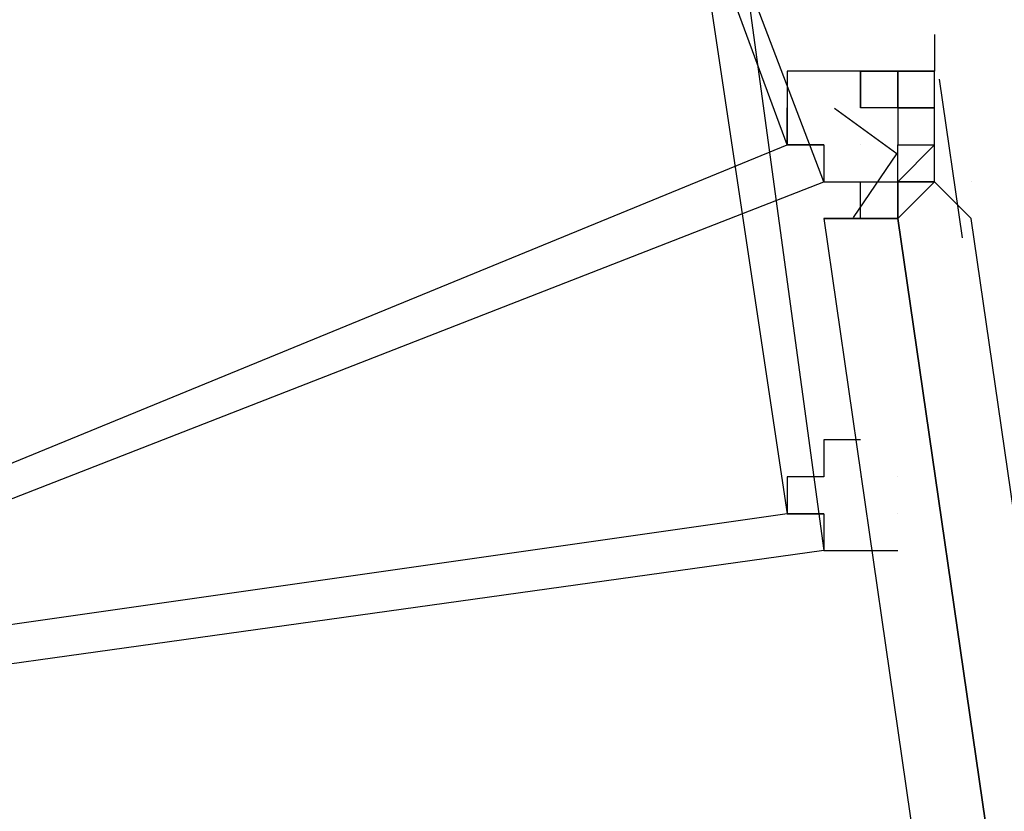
# Model space of a CAD drawing. Header units: feet. Extents: x -79 to 198, y -22 to 181.
# Tile 444 of 656: x 123.109 to 123.465, y 49.564 to 49.85. Entities that reach past the tile are written whole.
import ezdxf

# ---------------------------------------------------------------- set-up
doc = ezdxf.new("R2010")
doc.units = ezdxf.units.FT
doc.layers.add('A-LINEA', color=7, linetype='CONTINUOUS')

msp = doc.modelspace()

# ---------------------------------------------------------------- linework, layer by layer
at = {"layer": 'A-LINEA'}
for p, q in [((123.44, 49.8444), (123.44, 49.8444)), ((123.44, 49.8444), (123.44, 49.8444)), ((123.44, 49.8444), (123.44, 49.8444)), ((123.44, 49.8444), (123.44, 49.8311)), ((123.44, 49.8444), (123.44, 49.8444)), ((123.44, 49.8444), (123.44, 49.8444)), ((123.44, 49.8444), (123.44, 49.8444)), ((123.44, 49.8444), (123.44, 49.8311)), ((123.4, 49.8311), (123.4, 49.8311)), ((123.4, 49.8311), (123.4, 49.8311)), ((123.4, 49.8311), (123.4, 49.8311)), ((123.4, 49.8311), (123.4, 49.8311)), ((123.4133, 49.8311), (123.4, 49.8311)), ((123.4, 49.8311), (123.4, 49.8311)), ((123.4, 49.8311), (123.4, 49.8311)), ((123.4, 49.8311), (123.4, 49.8311)), ((123.4, 49.8311), (123.4, 49.8311)), ((123.4, 49.8311), (123.4, 49.8311)), ((123.4, 49.8311), (123.4, 49.8311)), ((123.4133, 49.8311), (123.4, 49.8311)), ((123.4, 49.8311), (123.4, 49.8311)), ((123.4, 49.8311), (123.4, 49.8311)), ((123.4133, 49.8311), (123.4133, 49.8311)), ((123.4133, 49.8311), (123.4133, 49.8311)), ((123.4133, 49.8311), (123.4133, 49.8311)), ((123.4133, 49.8311), (123.4133, 49.8311)), ((123.4133, 49.8311), (123.4133, 49.8311)), ((123.4133, 49.8311), (123.4267, 49.8311)), ((123.4133, 49.8311), (123.4133, 49.8311)), ((123.4133, 49.8311), (123.4267, 49.8311)), ((123.4133, 49.8178), (123.4133, 49.8311)), ((123.4133, 49.8178), (123.4133, 49.8311)), ((123.4133, 49.8311), (123.4133, 49.8311)), ((123.4267, 49.8311), (123.4133, 49.8311)), ((123.4267, 49.8311), (123.4133, 49.8311)), ((123.4133, 49.8311), (123.4133, 49.8311)), ((123.4133, 49.8311), (123.4133, 49.8311)), ((123.4267, 49.8311), (123.4133, 49.8311)), ((123.4267, 49.8311), (123.4133, 49.8311)), ((123.4133, 49.8178), (123.4133, 49.8311)), ((123.4133, 49.8311), (123.4133, 49.8178)), ((123.4133, 49.8311), (123.4133, 49.8311)), ((123.4133, 49.8311), (123.4133, 49.8311)), ((123.4133, 49.8311), (123.4133, 49.8311)), ((123.4133, 49.8311), (123.4133, 49.8311)), ((123.4133, 49.8311), (123.4133, 49.8311)), ((123.4133, 49.8311), (123.4267, 49.8311)), ((123.4133, 49.8311), (123.4133, 49.8311)), ((123.4133, 49.8311), (123.4267, 49.8311)), ((123.4133, 49.8178), (123.4133, 49.8311)), ((123.4133, 49.8178), (123.4133, 49.8311)), ((123.4133, 49.8311), (123.4133, 49.8311)), ((123.4267, 49.8311), (123.4133, 49.8311)), ((123.4267, 49.8311), (123.4133, 49.8311)), ((123.4133, 49.8311), (123.4133, 49.8311)), ((123.4133, 49.8311), (123.4133, 49.8311)), ((123.4267, 49.8311), (123.4133, 49.8311)), ((123.4267, 49.8311), (123.4133, 49.8311)), ((123.4133, 49.8178), (123.4133, 49.8311)), ((123.4133, 49.8311), (123.4133, 49.8178)), ((123.4267, 49.8311), (123.4267, 49.8311)), ((123.4267, 49.8311), (123.4267, 49.8311)), ((123.4267, 49.8311), (123.4267, 49.8311)), ((123.4267, 49.8311), (123.4267, 49.8311)), ((123.4267, 49.8311), (123.4267, 49.8311)), ((123.4267, 49.8311), (123.4267, 49.8311)), ((123.4267, 49.8311), (123.4267, 49.8311)), ((123.4267, 49.8311), (123.4267, 49.8311)), ((123.4267, 49.8311), (123.4267, 49.8311)), ((123.4267, 49.8311), (123.4267, 49.8311)), ((123.4267, 49.8311), (123.4267, 49.8311)), ((123.4267, 49.8311), (123.4267, 49.8311)), ((123.44, 49.8311), (123.4267, 49.8311)), ((123.4267, 49.8311), (123.4267, 49.8311)), ((123.4267, 49.8311), (123.4267, 49.8311)), ((123.4267, 49.8311), (123.4267, 49.8311)), ((123.44, 49.8311), (123.4267, 49.8311)), ((123.4267, 49.8311), (123.4267, 49.8311)), ((123.4267, 49.8311), (123.4267, 49.8311)), ((123.4267, 49.8311), (123.4267, 49.8311)), ((123.4267, 49.8311), (123.4267, 49.8311)), ((123.4267, 49.8311), (123.4267, 49.8311)), ((123.4267, 49.8311), (123.4267, 49.8311)), ((123.4267, 49.8311), (123.4267, 49.8311)), ((123.4267, 49.8311), (123.4267, 49.8311)), ((123.4267, 49.8311), (123.4267, 49.8311)), ((123.4267, 49.8311), (123.4267, 49.8311)), ((123.4267, 49.8311), (123.4267, 49.8311)), ((123.4267, 49.8311), (123.4267, 49.8311)), ((123.4267, 49.8311), (123.4267, 49.8311)), ((123.4267, 49.8311), (123.4267, 49.8311)), ((123.44, 49.8311), (123.4267, 49.8311)), ((123.4267, 49.8311), (123.4267, 49.8311)), ((123.4267, 49.8311), (123.4267, 49.8311)), ((123.4267, 49.8311), (123.4267, 49.8311)), ((123.44, 49.8311), (123.4267, 49.8311)), ((123.4267, 49.8311), (123.4267, 49.8311)), ((123.4267, 49.8311), (123.4267, 49.8311)), ((123.44, 49.8311), (123.44, 49.8311)), ((123.44, 49.8178), (123.44, 49.8311)), ((123.44, 49.8311), (123.44, 49.8311)), ((123.44, 49.8311), (123.44, 49.8311)), ((123.44, 49.8311), (123.44, 49.8311)), ((123.44, 49.8311), (123.44, 49.8311)), ((123.44, 49.8311), (123.44, 49.8311)), ((123.44, 49.8311), (123.44, 49.8311)), ((123.44, 49.8311), (123.44, 49.8311)), ((123.44, 49.8311), (123.44, 49.8311)), ((123.44, 49.8311), (123.44, 49.8311)), ((123.44, 49.8311), (123.44, 49.8311)), ((123.44, 49.8311), (123.44, 49.8311)), ((123.44, 49.8311), (123.44, 49.8311)), ((123.44, 49.8311), (123.44, 49.8311)), ((123.44, 49.8311), (123.44, 49.8311)), ((123.44, 49.8311), (123.44, 49.8311)), ((123.44, 49.8311), (123.44, 49.8311)), ((123.44, 49.8178), (123.44, 49.8311)), ((123.44, 49.8311), (123.44, 49.8311)), ((123.44, 49.8311), (123.44, 49.8311)), ((123.44, 49.8311), (123.44, 49.8311)), ((123.44, 49.8311), (123.44, 49.8311)), ((123.44, 49.8311), (123.44, 49.8311)), ((123.44, 49.8311), (123.44, 49.8311)), ((123.44, 49.8311), (123.44, 49.8311)), ((123.44, 49.8311), (123.44, 49.8311)), ((123.44, 49.8311), (123.44, 49.8311)), ((123.44, 49.8311), (123.44, 49.8311)), ((123.44, 49.8311), (123.44, 49.8311)), ((123.44, 49.8311), (123.44, 49.8311)), ((123.44, 49.8311), (123.44, 49.8311)), ((123.44, 49.8311), (123.44, 49.8311)), ((123.44, 49.8311), (123.44, 49.8311)), ((123.4417, 49.8282), (123.45, 49.7708)), ((123.4417, 49.8282), (123.45, 49.7708)), ((123.4133, 49.8178), (123.4133, 49.8178)), ((123.4133, 49.8178), (123.4133, 49.8178)), ((123.4133, 49.8178), (123.4133, 49.8178)), ((123.4133, 49.8178), (123.4133, 49.8178)), ((123.4133, 49.8178), (123.4133, 49.8178)), ((123.4133, 49.8178), (123.4133, 49.8178)), ((123.4133, 49.8178), (123.4133, 49.8178)), ((123.4133, 49.8178), (123.4133, 49.8178)), ((123.4133, 49.8178), (123.4133, 49.8178)), ((123.4133, 49.8178), (123.4133, 49.8178)), ((123.4267, 49.8178), (123.4133, 49.8178)), ((123.4133, 49.8178), (123.4133, 49.8178)), ((123.4133, 49.8178), (123.4133, 49.8178)), ((123.4133, 49.8178), (123.4133, 49.8178)), ((123.4133, 49.8178), (123.4133, 49.8178)), ((123.4133, 49.8178), (123.4133, 49.8178)), ((123.4133, 49.8178), (123.4133, 49.8178)), ((123.4133, 49.8178), (123.4133, 49.8178)), ((123.4133, 49.8178), (123.4133, 49.8178)), ((123.4133, 49.8178), (123.4133, 49.8178)), ((123.4133, 49.8178), (123.4133, 49.8178)), ((123.4133, 49.8178), (123.4133, 49.8178)), ((123.4133, 49.8178), (123.4133, 49.8178)), ((123.4133, 49.8178), (123.4133, 49.8178)), ((123.4133, 49.8178), (123.4133, 49.8178)), ((123.4133, 49.8178), (123.4133, 49.8178)), ((123.4267, 49.8178), (123.4133, 49.8178)), ((123.4133, 49.8178), (123.4133, 49.8178)), ((123.4133, 49.8178), (123.4133, 49.8178)), ((123.4133, 49.8178), (123.4133, 49.8178)), ((123.4133, 49.8178), (123.4133, 49.8178)), ((123.4133, 49.8178), (123.4133, 49.8178)), ((123.4267, 49.8178), (123.4267, 49.8178)), ((123.4267, 49.8178), (123.4267, 49.8178)), ((123.4267, 49.8178), (123.4267, 49.8178)), ((123.4267, 49.8178), (123.4267, 49.8178)), ((123.4267, 49.8178), (123.4267, 49.8178)), ((123.4267, 49.8178), (123.44, 49.8178)), ((123.4267, 49.8178), (123.4267, 49.8178)), ((123.4267, 49.8178), (123.4267, 49.8178)), ((123.4267, 49.8178), (123.4267, 49.8178)), ((123.4267, 49.8178), (123.4267, 49.8178)), ((123.4267, 49.8178), (123.4267, 49.8178)), ((123.4267, 49.8178), (123.4267, 49.8178)), ((123.4267, 49.8178), (123.4267, 49.8178)), ((123.4267, 49.8178), (123.4267, 49.8178)), ((123.4267, 49.8178), (123.4267, 49.8178)), ((123.4267, 49.8178), (123.4267, 49.8178)), ((123.4267, 49.8178), (123.4267, 49.8178)), ((123.4267, 49.8178), (123.4267, 49.8178)), ((123.4267, 49.8178), (123.4267, 49.8178)), ((123.4267, 49.8178), (123.4267, 49.8178)), ((123.4267, 49.8178), (123.44, 49.8178)), ((123.44, 49.8178), (123.4267, 49.8178)), ((123.4267, 49.8178), (123.44, 49.8178)), ((123.44, 49.8178), (123.4267, 49.8178)), ((123.4267, 49.8178), (123.4267, 49.8178)), ((123.4267, 49.8178), (123.4267, 49.8044)), ((123.4267, 49.8178), (123.4267, 49.8044)), ((123.4267, 49.8178), (123.4267, 49.8178)), ((123.4267, 49.8178), (123.4267, 49.8178)), ((123.4267, 49.8178), (123.4267, 49.8178)), ((123.4267, 49.8178), (123.4267, 49.8178)), ((123.4267, 49.8178), (123.4267, 49.8178)), ((123.4267, 49.8178), (123.44, 49.8178)), ((123.4267, 49.8178), (123.4267, 49.8178)), ((123.4267, 49.8178), (123.4267, 49.8178)), ((123.4267, 49.8178), (123.4267, 49.8178)), ((123.4267, 49.8178), (123.4267, 49.8178)), ((123.4267, 49.8178), (123.4267, 49.8178)), ((123.4267, 49.8178), (123.4267, 49.8178)), ((123.4267, 49.8178), (123.4267, 49.8178)), ((123.4267, 49.8178), (123.4267, 49.8178)), ((123.4267, 49.8178), (123.4267, 49.8178)), ((123.4267, 49.8178), (123.4267, 49.8178)), ((123.4267, 49.8178), (123.4267, 49.8178)), ((123.4267, 49.8178), (123.4267, 49.8178)), ((123.4267, 49.8178), (123.4267, 49.8178)), ((123.4267, 49.8178), (123.4267, 49.8178)), ((123.4267, 49.8178), (123.44, 49.8178)), ((123.44, 49.8178), (123.4267, 49.8178)), ((123.4267, 49.8178), (123.44, 49.8178)), ((123.44, 49.8178), (123.4267, 49.8178)), ((123.4267, 49.8178), (123.4267, 49.8178)), ((123.4267, 49.8178), (123.4267, 49.8044)), ((123.4267, 49.8178), (123.4267, 49.8044)), ((123.44, 49.8178), (123.44, 49.8178)), ((123.44, 49.8178), (123.44, 49.8178)), ((123.44, 49.8178), (123.44, 49.8178)), ((123.44, 49.8178), (123.44, 49.8178)), ((123.44, 49.8044), (123.44, 49.8178)), ((123.44, 49.8178), (123.44, 49.8178)), ((123.44, 49.8178), (123.44, 49.8178)), ((123.44, 49.8178), (123.44, 49.8178)), ((123.44, 49.8178), (123.44, 49.8178)), ((123.44, 49.8178), (123.44, 49.8178)), ((123.44, 49.8178), (123.44, 49.8178)), ((123.44, 49.8178), (123.44, 49.8178)), ((123.44, 49.8178), (123.44, 49.8178)), ((123.44, 49.8178), (123.44, 49.8178)), ((123.44, 49.8178), (123.44, 49.8178)), ((123.44, 49.8178), (123.44, 49.8178)), ((123.44, 49.8178), (123.44, 49.8178)), ((123.44, 49.8178), (123.44, 49.8178)), ((123.44, 49.8178), (123.44, 49.8178)), ((123.44, 49.8178), (123.44, 49.8178)), ((123.44, 49.8178), (123.44, 49.8178)), ((123.44, 49.8178), (123.44, 49.8178)), ((123.44, 49.8178), (123.44, 49.8178)), ((123.44, 49.8178), (123.44, 49.8178)), ((123.44, 49.8178), (123.44, 49.8178)), ((123.44, 49.8178), (123.44, 49.8178)), ((123.44, 49.8178), (123.44, 49.8178)), ((123.44, 49.8044), (123.44, 49.8178)), ((123.44, 49.8178), (123.44, 49.8178)), ((123.44, 49.8178), (123.44, 49.8178)), ((123.44, 49.8178), (123.44, 49.8178)), ((123.44, 49.8178), (123.44, 49.8178)), ((123.44, 49.8178), (123.44, 49.8178)), ((123.44, 49.8178), (123.44, 49.8178)), ((123.44, 49.8178), (123.44, 49.8178)), ((123.44, 49.8178), (123.44, 49.8178)), ((123.44, 49.8178), (123.44, 49.8178)), ((123.44, 49.8178), (123.44, 49.8178)), ((123.44, 49.8178), (123.44, 49.8178)), ((123.44, 49.8178), (123.44, 49.8178)), ((123.44, 49.8178), (123.44, 49.8178)), ((123.44, 49.8178), (123.44, 49.8178)), ((123.44, 49.8178), (123.44, 49.8178)), ((123.44, 49.8178), (123.44, 49.8178)), ((123.44, 49.8178), (123.44, 49.8178)), ((123.44, 49.8178), (123.44, 49.8178)), ((123.4133, 49.8044), (123.4133, 49.8044)), ((123.4133, 49.8044), (123.4133, 49.8044)), ((123.4267, 49.8044), (123.4267, 49.8044)), ((123.4267, 49.8044), (123.4267, 49.8044)), ((123.4267, 49.8044), (123.4267, 49.8044)), ((123.4267, 49.8044), (123.44, 49.8044)), ((123.4267, 49.8044), (123.4267, 49.8044)), ((123.4267, 49.7911), (123.4267, 49.8044)), ((123.4267, 49.8044), (123.4267, 49.8044)), ((123.4267, 49.8044), (123.4267, 49.8044)), ((123.4267, 49.7911), (123.4267, 49.8044)), ((123.4267, 49.8044), (123.4267, 49.8044)), ((123.4267, 49.8044), (123.4267, 49.8044)), ((123.4267, 49.8044), (123.4267, 49.8044)), ((123.4267, 49.8044), (123.4267, 49.8044)), ((123.4267, 49.7911), (123.4267, 49.8044)), ((123.4267, 49.7911), (123.44, 49.8044)), ((123.4267, 49.8044), (123.4267, 49.8044)), ((123.4267, 49.8044), (123.4267, 49.8044)), ((123.4267, 49.7911), (123.4267, 49.8044)), ((123.4267, 49.8044), (123.4267, 49.8044)), ((123.4267, 49.8044), (123.4267, 49.8044)), ((123.4267, 49.8044), (123.4267, 49.8044)), ((123.4267, 49.8044), (123.4267, 49.8044)), ((123.4267, 49.8044), (123.4267, 49.8044)), ((123.4267, 49.8044), (123.4267, 49.8044)), ((123.4267, 49.8044), (123.4267, 49.8044)), ((123.4267, 49.8044), (123.4267, 49.8044)), ((123.4267, 49.8044), (123.4267, 49.8044)), ((123.4267, 49.8044), (123.4267, 49.8044)), ((123.4267, 49.8044), (123.4267, 49.8044)), ((123.4267, 49.8044), (123.4267, 49.8044)), ((123.4267, 49.8044), (123.4267, 49.8044)), ((123.4267, 49.8044), (123.4267, 49.8044)), ((123.4267, 49.8044), (123.4267, 49.8044)), ((123.4267, 49.8044), (123.4267, 49.8044)), ((123.4267, 49.8044), (123.4267, 49.8044)), ((123.4267, 49.8044), (123.4267, 49.8044)), ((123.4267, 49.8044), (123.44, 49.8044)), ((123.4267, 49.8044), (123.4267, 49.8044)), ((123.4267, 49.7911), (123.4267, 49.8044)), ((123.4267, 49.8044), (123.4267, 49.8044)), ((123.4267, 49.8044), (123.4267, 49.8044)), ((123.4267, 49.7911), (123.4267, 49.8044)), ((123.4267, 49.8044), (123.4267, 49.8044)), ((123.4267, 49.8044), (123.4267, 49.8044)), ((123.4267, 49.8044), (123.4267, 49.8044)), ((123.4267, 49.8044), (123.4267, 49.8044)), ((123.4267, 49.7911), (123.4267, 49.8044)), ((123.4267, 49.7911), (123.44, 49.8044)), ((123.4267, 49.8044), (123.4267, 49.8044)), ((123.4267, 49.8044), (123.4267, 49.8044)), ((123.4267, 49.7911), (123.4267, 49.8044)), ((123.4267, 49.8044), (123.4267, 49.8044)), ((123.4267, 49.8044), (123.4267, 49.8044)), ((123.4267, 49.8044), (123.4267, 49.8044)), ((123.4267, 49.8044), (123.4267, 49.8044)), ((123.4267, 49.8044), (123.4267, 49.8044)), ((123.4267, 49.8044), (123.4267, 49.8044)), ((123.4267, 49.8044), (123.4267, 49.8044)), ((123.4267, 49.8044), (123.4267, 49.8044)), ((123.4267, 49.8044), (123.4267, 49.8044)), ((123.4267, 49.8044), (123.4267, 49.8044)), ((123.4267, 49.8044), (123.4267, 49.8044)), ((123.4267, 49.8044), (123.4267, 49.8044)), ((123.4267, 49.8044), (123.4267, 49.8044)), ((123.4267, 49.8044), (123.4267, 49.8044)), ((123.4267, 49.8044), (123.4267, 49.8044)), ((123.44, 49.8044), (123.44, 49.8044)), ((123.44, 49.8044), (123.44, 49.8044)), ((123.44, 49.8044), (123.44, 49.8044)), ((123.44, 49.8044), (123.44, 49.8044)), ((123.44, 49.8044), (123.44, 49.8044)), ((123.44, 49.8044), (123.44, 49.8044)), ((123.44, 49.8044), (123.44, 49.8044)), ((123.44, 49.8044), (123.44, 49.8044)), ((123.44, 49.8044), (123.44, 49.8044)), ((123.44, 49.7911), (123.44, 49.8044)), ((123.44, 49.8044), (123.44, 49.8044)), ((123.44, 49.8044), (123.44, 49.8044)), ((123.44, 49.8044), (123.44, 49.8044)), ((123.44, 49.8044), (123.44, 49.8044)), ((123.44, 49.8044), (123.44, 49.8044)), ((123.44, 49.8044), (123.44, 49.8044)), ((123.44, 49.8044), (123.44, 49.8044)), ((123.44, 49.8044), (123.44, 49.8044)), ((123.44, 49.8044), (123.44, 49.8044)), ((123.44, 49.8044), (123.44, 49.8044)), ((123.44, 49.7911), (123.44, 49.8044)), ((123.44, 49.8044), (123.44, 49.8044)), ((123.4133, 49.7911), (123.4267, 49.7911)), ((123.4133, 49.7911), (123.4133, 49.7911)), ((123.4133, 49.7911), (123.4133, 49.7911)), ((123.4133, 49.7911), (123.4267, 49.7911)), ((123.4133, 49.7911), (123.4133, 49.7911)), ((123.4133, 49.7911), (123.4133, 49.7911)), ((123.4133, 49.7778), (123.4133, 49.7911)), ((123.4133, 49.7911), (123.4133, 49.7911)), ((123.4133, 49.7911), (123.4133, 49.7911)), ((123.4133, 49.7778), (123.4133, 49.7911)), ((123.4133, 49.7911), (123.4133, 49.7911)), ((123.4133, 49.7778), (123.4133, 49.7911)), ((123.4133, 49.7911), (123.4133, 49.7911)), ((123.4133, 49.7911), (123.4267, 49.7911)), ((123.4133, 49.7911), (123.4133, 49.7911)), ((123.4133, 49.7911), (123.4133, 49.7911)), ((123.4133, 49.7911), (123.4267, 49.7911)), ((123.4133, 49.7911), (123.4133, 49.7911)), ((123.4133, 49.7911), (123.4133, 49.7911)), ((123.4133, 49.7778), (123.4133, 49.7911)), ((123.4133, 49.7911), (123.4133, 49.7911)), ((123.4133, 49.7911), (123.4133, 49.7911)), ((123.4133, 49.7778), (123.4133, 49.7911)), ((123.4133, 49.7911), (123.4133, 49.7911)), ((123.4133, 49.7778), (123.4133, 49.7911)), ((123.4133, 49.7911), (123.4133, 49.7911)), ((123.4267, 49.7911), (123.4267, 49.7911)), ((123.4267, 49.7911), (123.4267, 49.7911)), ((123.4267, 49.7911), (123.4267, 49.7911)), ((123.4267, 49.7911), (123.4267, 49.7911)), ((123.4267, 49.7778), (123.4267, 49.7911)), ((123.4267, 49.7911), (123.44, 49.7911)), ((123.4267, 49.7911), (123.4267, 49.7911)), ((123.4267, 49.7911), (123.4267, 49.7911)), ((123.4267, 49.7911), (123.4267, 49.7911)), ((123.4267, 49.7911), (123.4267, 49.7911)), ((123.4267, 49.7911), (123.4267, 49.7911)), ((123.4267, 49.7911), (123.4267, 49.7911)), ((123.4267, 49.7911), (123.4267, 49.7911)), ((123.4267, 49.7911), (123.4267, 49.7911)), ((123.44, 49.7911), (123.4267, 49.7911)), ((123.4267, 49.7911), (123.4267, 49.7911)), ((123.4267, 49.7911), (123.4267, 49.7911)), ((123.4267, 49.7911), (123.4267, 49.7778)), ((123.44, 49.7911), (123.4267, 49.7911)), ((123.4267, 49.7911), (123.4267, 49.7778)), ((123.4267, 49.7911), (123.4267, 49.7911)), ((123.4267, 49.7911), (123.4267, 49.7911)), ((123.4267, 49.7911), (123.4267, 49.7911)), ((123.4267, 49.7911), (123.4267, 49.7911)), ((123.4267, 49.7778), (123.4267, 49.7911)), ((123.4267, 49.7911), (123.44, 49.7911)), ((123.4267, 49.7911), (123.4267, 49.7911)), ((123.4267, 49.7911), (123.4267, 49.7911)), ((123.4267, 49.7911), (123.4267, 49.7911)), ((123.4267, 49.7911), (123.4267, 49.7911)), ((123.4267, 49.7911), (123.4267, 49.7911)), ((123.4267, 49.7911), (123.4267, 49.7911)), ((123.4267, 49.7911), (123.4267, 49.7911)), ((123.4267, 49.7911), (123.4267, 49.7911)), ((123.44, 49.7911), (123.4267, 49.7911)), ((123.4267, 49.7911), (123.4267, 49.7911)), ((123.4267, 49.7911), (123.4267, 49.7911)), ((123.4267, 49.7911), (123.4267, 49.7778)), ((123.44, 49.7911), (123.4267, 49.7911)), ((123.4267, 49.7911), (123.4267, 49.7778)), ((123.44, 49.7911), (123.44, 49.7911)), ((123.44, 49.7911), (123.44, 49.7911)), ((123.44, 49.7911), (123.44, 49.7911)), ((123.44, 49.7911), (123.44, 49.7911)), ((123.44, 49.7911), (123.44, 49.7911)), ((123.44, 49.7911), (123.44, 49.7911)), ((123.44, 49.7911), (123.44, 49.7911)), ((123.44, 49.7911), (123.44, 49.7911)), ((123.44, 49.7911), (123.44, 49.7911)), ((123.44, 49.7911), (123.44, 49.7911)), ((123.44, 49.7911), (123.44, 49.7911)), ((123.44, 49.7911), (123.44, 49.7911)), ((123.44, 49.7911), (123.44, 49.7911)), ((123.44, 49.7911), (123.44, 49.7911)), ((123.44, 49.7911), (123.44, 49.7911)), ((123.44, 49.7911), (123.44, 49.7911)), ((123.44, 49.7911), (123.44, 49.7911)), ((123.44, 49.7911), (123.44, 49.7911)), ((123.44, 49.7911), (123.44, 49.7911)), ((123.44, 49.7911), (123.44, 49.7911)), ((123.44, 49.7911), (123.44, 49.7911)), ((123.44, 49.7911), (123.44, 49.7911)), ((123.44, 49.7911), (123.44, 49.7911)), ((123.44, 49.7911), (123.44, 49.7911)), ((123.44, 49.7911), (123.44, 49.7911)), ((123.44, 49.7911), (123.44, 49.7911)), ((123.44, 49.7911), (123.44, 49.7911)), ((123.44, 49.7911), (123.44, 49.7911)), ((123.44, 49.7911), (123.44, 49.7911)), ((123.44, 49.7911), (123.44, 49.7911)), ((123.44, 49.7911), (123.44, 49.7911)), ((123.44, 49.7911), (123.44, 49.7911)), ((123.44, 49.7911), (123.44, 49.7911)), ((123.44, 49.7911), (123.44, 49.7911)), ((123.44, 49.7911), (123.44, 49.7911)), ((123.44, 49.7911), (123.44, 49.7911)), ((123.44, 49.7911), (123.44, 49.7911)), ((123.44, 49.7911), (123.44, 49.7911)), ((123.44, 49.7911), (123.44, 49.7911)), ((123.44, 49.7911), (123.44, 49.7911)), ((123.44, 49.7911), (123.44, 49.7911)), ((123.44, 49.7911), (123.44, 49.7911)), ((123.44, 49.7911), (123.44, 49.7911)), ((123.44, 49.7911), (123.44, 49.7911)), ((123.44, 49.7911), (123.44, 49.7911)), ((123.44, 49.7911), (123.44, 49.7911)), ((123.44, 49.7911), (123.44, 49.7911)), ((123.44, 49.7911), (123.44, 49.7911)), ((123.4533, 49.7911), (123.4533, 49.7911)), ((123.4533, 49.7911), (123.4533, 49.7911)), ((123.4, 49.7778), (123.4, 49.7778)), ((123.4, 49.7778), (123.4, 49.7778)), ((123.4, 49.7778), (123.4, 49.7778)), ((123.4, 49.7778), (123.4, 49.7778)), ((123.4133, 49.7778), (123.4133, 49.7778)), ((123.4133, 49.7778), (123.4133, 49.7778)), ((123.4133, 49.7778), (123.4133, 49.7778)), ((123.4133, 49.7778), (123.4133, 49.7778)), ((123.4133, 49.7778), (123.4133, 49.7778)), ((123.4133, 49.7778), (123.4133, 49.7778)), ((123.4133, 49.7778), (123.4133, 49.7778)), ((123.4133, 49.7778), (123.4133, 49.7778)), ((123.4133, 49.7778), (123.4133, 49.7778)), ((123.4133, 49.7778), (123.4133, 49.7778)), ((123.4133, 49.7778), (123.4133, 49.7778)), ((123.4133, 49.7778), (123.4133, 49.7778)), ((123.4133, 49.7778), (123.4133, 49.7778)), ((123.4133, 49.7778), (123.4133, 49.7778)), ((123.4267, 49.7778), (123.4267, 49.7778)), ((123.4267, 49.7778), (123.4267, 49.7778)), ((123.4267, 49.7778), (123.4267, 49.7778)), ((123.4267, 49.7778), (123.4267, 49.7778)), ((123.4267, 49.7778), (123.4267, 49.7778)), ((123.4267, 49.7778), (123.4267, 49.7778)), ((123.4267, 49.7778), (123.4267, 49.7778)), ((123.4267, 49.7778), (123.4267, 49.7778)), ((123.4267, 49.7778), (123.4267, 49.7778)), ((123.4267, 49.7778), (123.4267, 49.7778)), ((123.4267, 49.7778), (123.4267, 49.7778)), ((123.4267, 49.7778), (123.4267, 49.7778)), ((123.4267, 49.7778), (123.4267, 49.7778)), ((123.4267, 49.7778), (123.4267, 49.7778)), ((123.4267, 49.7778), (123.4267, 49.7778)), ((123.4267, 49.7778), (123.4267, 49.7778)), ((123.4133, 49.6844), (123.4133, 49.6844)), ((123.4133, 49.6844), (123.4133, 49.6844)), ((123.4267, 49.6844), (123.4267, 49.6844)), ((123.4267, 49.6844), (123.4267, 49.6844))]:
    msp.add_line(p, q, dxfattribs=at)
for points in [[(122.7467, 49.8578), (122.8533, 49.5778), (123.4, 49.7911), (123.2933, 50.0711), (122.7467, 49.8578)], [(122.7467, 49.8578), (122.8533, 49.5778), (123.4, 49.7911), (123.2933, 50.0711), (122.7467, 49.8578)], [(122.76, 49.8444), (122.8667, 49.5911), (123.3867, 49.8044), (123.2933, 50.0578), (122.76, 49.8444)], [(122.76, 49.8444), (122.8667, 49.5911), (123.3867, 49.8044), (123.2933, 50.0578), (122.76, 49.8444)], [(122.8267, 49.5778), (122.7867, 49.8578), (123.36, 49.9511), (123.4, 49.6578), (122.8267, 49.5778)], [(122.8267, 49.5778), (122.7867, 49.8578), (123.36, 49.9511), (123.4, 49.6578), (122.8267, 49.5778)], [(122.8267, 49.5911), (122.8, 49.8578), (123.3467, 49.9378), (123.3867, 49.6711), (122.8267, 49.5911)], [(122.8267, 49.5911), (122.8, 49.8578), (123.3467, 49.9378), (123.3867, 49.6711), (122.8267, 49.5911)], [(123.4133, 49.8311), (123.4133, 49.8311), (123.4, 49.8311), (123.4, 49.8311), (123.3867, 49.8311), (123.3867, 49.8311), (123.3867, 49.8178), (123.3867, 49.8178), (123.3867, 49.8044), (123.3867, 49.8178), (123.3867, 49.8178), (123.3867, 49.8044), (123.3867, 49.8044), (123.3867, 49.8044), (123.3867, 49.8044), (123.3867, 49.8044), (123.4, 49.8044), (123.4, 49.8044), (123.4, 49.7911), (123.4, 49.7911), (123.4267, 49.7911), (123.4267, 49.7911)], [(123.4133, 49.8311), (123.4133, 49.8311), (123.4, 49.8311), (123.4, 49.8311), (123.3867, 49.8311), (123.3867, 49.8311), (123.3867, 49.8178), (123.3867, 49.8178), (123.3867, 49.8044), (123.3867, 49.8178), (123.3867, 49.8178), (123.3867, 49.8044), (123.3867, 49.8044), (123.3867, 49.8044), (123.3867, 49.8044), (123.3867, 49.8044), (123.4, 49.8044), (123.4, 49.8044), (123.4, 49.7911), (123.4, 49.7911), (123.4267, 49.7911), (123.4267, 49.7911)], [(123.44, 49.8311), (123.4267, 49.8311), (123.4133, 49.8311), (123.4, 49.8311)], [(123.44, 49.8311), (123.4267, 49.8311), (123.4133, 49.8311), (123.4, 49.8311)], [(123.4267, 49.8311), (123.4267, 49.8311), (123.4267, 49.8178)], [(123.4267, 49.8311), (123.4267, 49.8311), (123.44, 49.8311), (123.44, 49.8311)], [(123.44, 49.8178), (123.4267, 49.8178), (123.4267, 49.8311)], [(123.4267, 49.8311), (123.4267, 49.8311), (123.4267, 49.8178)], [(123.4267, 49.8311), (123.4267, 49.8311), (123.44, 49.8311), (123.44, 49.8311)], [(123.44, 49.8178), (123.4267, 49.8178), (123.4267, 49.8311)], [(123.4133, 49.8178), (123.4133, 49.8178), (123.4133, 49.8178)], [(123.4133, 49.8178), (123.4133, 49.8178), (123.4133, 49.8178)], [(123.44, 49.8178), (123.44, 49.8178), (123.4267, 49.8178), (123.4267, 49.8044), (123.4267, 49.8044)], [(123.44, 49.8178), (123.44, 49.8178), (123.4267, 49.8178), (123.4267, 49.8044), (123.4267, 49.8044)], [(123.4107, 49.7782), (123.4264, 49.8012), (123.4039, 49.8176)], [(123.4107, 49.7782), (123.4264, 49.8012), (123.4039, 49.8176)], [(123.4, 49.8044), (123.3867, 49.8044), (123.3867, 49.8044), (123.3867, 49.8044), (123.3867, 49.8044)], [(123.4, 49.8044), (123.3867, 49.8044), (123.3867, 49.8044), (123.3867, 49.8044), (123.3867, 49.8044)], [(123.4133, 49.7911), (123.4133, 49.7911), (123.4267, 49.7911), (123.4267, 49.8044), (123.4267, 49.8044)], [(123.4133, 49.7911), (123.4133, 49.7911), (123.4267, 49.7911), (123.4267, 49.8044), (123.4267, 49.8044)], [(123.4, 49.7778), (123.4133, 49.7778), (123.4267, 49.7778), (123.4267, 49.7911), (123.44, 49.7911), (123.4533, 49.7778)], [(123.4, 49.7778), (123.4133, 49.7778), (123.4267, 49.7778), (123.4267, 49.7911), (123.44, 49.7911), (123.4533, 49.7778)], [(123.9467, 46.3778), (123.4533, 49.7778), (123.44, 49.7911), (123.4267, 49.7778), (123.92, 46.3778), (123.92, 46.3644), (123.9333, 46.3778), (123.9467, 46.3778)], [(123.4267, 49.7778), (123.4267, 49.7911), (123.44, 49.7911)], [(123.9467, 46.3778), (123.4533, 49.7778), (123.44, 49.7911), (123.4267, 49.7778), (123.92, 46.3778), (123.92, 46.3644), (123.9333, 46.3778), (123.9467, 46.3778)], [(123.4267, 49.7778), (123.4267, 49.7911), (123.44, 49.7911)], [(123.92, 46.3644), (123.92, 46.3778), (123.4267, 49.7778), (123.4133, 49.7778), (123.4, 49.7778), (123.8933, 46.3644), (123.92, 46.3644)], [(123.92, 46.3644), (123.92, 46.3778), (123.4267, 49.7778), (123.4133, 49.7778), (123.4, 49.7778), (123.8933, 46.3644), (123.92, 46.3644)], [(123.4133, 49.6978), (123.4133, 49.6978), (123.4133, 49.6978), (123.4, 49.6978), (123.4, 49.6978), (123.4, 49.6844), (123.4, 49.6844), (123.4, 49.6844), (123.3867, 49.6844), (123.3867, 49.6844), (123.3867, 49.6711), (123.3867, 49.6711), (123.3867, 49.6711), (123.4, 49.6711), (123.4, 49.6711), (123.4, 49.6711), (123.4, 49.6711), (123.4, 49.6578), (123.4, 49.6578), (123.4267, 49.6578), (123.4267, 49.6578), (123.4267, 49.6578)], [(123.4133, 49.6978), (123.4133, 49.6978), (123.4133, 49.6978), (123.4, 49.6978), (123.4, 49.6978), (123.4, 49.6844), (123.4, 49.6844), (123.4, 49.6844), (123.3867, 49.6844), (123.3867, 49.6844), (123.3867, 49.6711), (123.3867, 49.6711), (123.3867, 49.6711), (123.4, 49.6711), (123.4, 49.6711), (123.4, 49.6711), (123.4, 49.6711), (123.4, 49.6578), (123.4, 49.6578), (123.4267, 49.6578), (123.4267, 49.6578), (123.4267, 49.6578)], [(123.4267, 49.6711), (123.4267, 49.6711), (123.4267, 49.6711)], [(123.4267, 49.6711), (123.4267, 49.6711), (123.4267, 49.6711)]]:
    msp.add_lwpolyline(points, dxfattribs=at)
msp.add_lwpolyline([(123.4, 49.6711), (123.3867, 49.6711), (123.3867, 49.6711), (123.4, 49.6711)], close=True, dxfattribs=at)
msp.add_lwpolyline([(123.4, 49.6711), (123.3867, 49.6711), (123.3867, 49.6711), (123.4, 49.6711)], close=True, dxfattribs=at)

doc.saveas('drawing.dxf')
